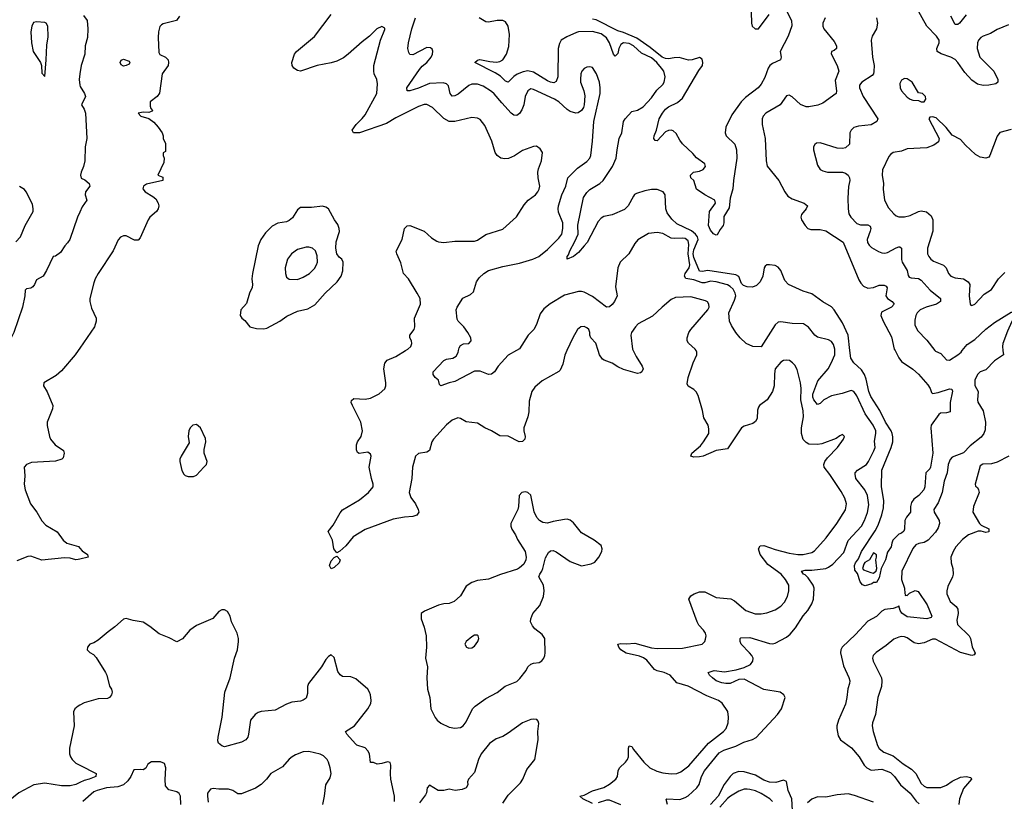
# Model space of a CAD drawing. Header units: inches. Extents: x 1682530 to 1839546, y 640742 to 791647.
# Tile 752 of 923: x 1759572 to 1766581, y 726792 to 732356. Entities that reach past the tile are written whole.
import ezdxf

# ---------------------------------------------------------------- set-up
doc = ezdxf.new("R2010")
doc.units = ezdxf.units.IN
doc.header["$MEASUREMENT"] = 0
for name, color, linetype in [('B7752', 7, 'Continuous'), ('B7753', 7, 'Continuous'), ('B7762', 7, 'Continuous'), ('B7763', 7, 'Continuous')]:
    doc.layers.add(name, color=color, linetype=linetype)

msp = doc.modelspace()

# ---------------------------------------------------------------- linework, layer by layer
at = {"layer": 'B7752', "color": 5}
for points, elevation in [([(1759987.2, 730000), (1759966.8, 729970), (1759870, 729856), (1759830, 729823.4), (1759742.4, 729770), (1759740.9, 729750), (1759766.4, 729706.4), (1759807.2, 729610), (1759805.7, 729585.7), (1759767.6, 729490), (1759766.9, 729466.9), (1759782.6, 729390), (1759790.3, 729370), (1759824.9, 729330), (1759884.4, 729290), (1759888.8, 729270), (1759882, 729238), (1759872.5, 729227.5), (1759827, 729213), (1759656.4, 729203.6), (1759619.1, 729190), (1759602.4, 729170), (1759608.1, 729108.1), (1759603.9, 729050), (1759610.2, 729010), (1759648.2, 728910), (1759693.6, 728850), (1759730, 728788.2), (1759758.6, 728758.6), (1759839.3, 728710), (1759882, 728650), (1759907.3, 728630), (1759990, 728604.9), (1760000, 728593.4)], 680), ([(1760000, 728515.9), (1759987.2, 728512.8), (1759970, 728511.8), (1759930, 728523.2), (1759890, 728526.1), (1759730, 728509.3), (1759650, 728536.8), (1759630, 728533.6), (1759550, 728504.7)], 680), ([(1760000, 727476.5), (1759987.7, 727470), (1759964.9, 727450), (1759954.9, 727430), (1759960.2, 727330), (1759926.5, 727170), (1759926.5, 727130), (1759932.3, 727110), (1759944.9, 727090), (1759970, 727064.7), (1760000, 727049.3)], 720), ([(1760000, 726926.3), (1759970, 726911.7), (1759930, 726903.3), (1759870, 726903), (1759750, 726921.1), (1759671.3, 726908.7), (1759566.5, 726853.5), (1759490.2, 726789.8)], 720)]:
    msp.add_lwpolyline(points, dxfattribs=dict(at, elevation=elevation))
at = {"layer": 'B7753', "color": 5, "elevation": 660}
msp.add_lwpolyline([(1759690, 732341.1), (1759670, 732335.8), (1759657, 732310), (1759651.3, 732268.7), (1759654.6, 732190), (1759668.4, 732128.4), (1759719.7, 732050), (1759725.8, 732030), (1759730, 731974), (1759750, 731952), (1759761, 732070), (1759764.9, 732175.1), (1759773.5, 732233.5), (1759770.8, 732310), (1759759.7, 732330), (1759750, 732336.5)], close=True, dxfattribs=at)
at = {"layer": 'B7753', "color": 5}
for points, elevation in [([(1760000, 731969.6), (1759994.4, 731930), (1760000, 731889)], 660), ([(1759544.9, 730775.1), (1759578.3, 730810), (1759610, 730890.2), (1759666.4, 730990), (1759668, 731010), (1759661.8, 731041.8), (1759618.5, 731130), (1759605.8, 731145.8), (1759570, 731167.6)], 660), ([(1760000, 730986.5), (1759982.8, 730950), (1759928.1, 730791.9), (1759912.5, 730767.5), (1759893.2, 730746.8), (1759862, 730698), (1759826.4, 730673.6), (1759810, 730669), (1759763.2, 730570), (1759739.5, 730530), (1759690, 730504.5), (1759677.6, 730470), (1759665.1, 730454.9), (1759650, 730445.6), (1759621.1, 730438.9), (1759610.4, 730429.6), (1759608.7, 730390), (1759591.9, 730310), (1759531, 730129), (1759497.7, 730062.3), (1759473.2, 730000)], 660), ([(1760000, 730018.7), (1759987.2, 730000)], 680)]:
    msp.add_lwpolyline(points, dxfattribs=dict(at, elevation=elevation))
at = {"layer": 'B7762', "color": 5}
for points, elevation in [([(1763467.1, 730000), (1763452.3, 729967.7), (1763436.9, 729903.1), (1763418.7, 729861.3), (1763408.7, 729851.3), (1763290, 729785.7), (1763239.3, 729740.7), (1763218.2, 729710), (1763198.7, 729641.3), (1763195.8, 729564.2), (1763190, 729528.7), (1763159.5, 729450), (1763159.6, 729430), (1763170.2, 729390), (1763167.9, 729370), (1763150, 729352.1), (1763126, 729350), (1763050, 729392.1), (1762990, 729394.6), (1762930, 729429), (1762882, 729450), (1762830, 729483.1), (1762750, 729492.3), (1762710, 729517), (1762690, 729520.7), (1762650, 729506), (1762610, 729471.6), (1762517.2, 729370), (1762504.4, 729350), (1762490, 729289.7), (1762470, 729276.5), (1762411.1, 729268.9), (1762389.3, 729250), (1762366.7, 729170), (1762362.7, 729090), (1762345.2, 728990), (1762355.5, 728955.5), (1762390.3, 728910), (1762408.9, 728870), (1762412.7, 728850), (1762399.5, 728830), (1762370, 728819.4), (1762310, 728815), (1762230, 728799.8), (1762030, 728727.2), (1761945.7, 728674.3), (1761892.2, 728610), (1761850, 728572.1), (1761830, 728561.2), (1761808.5, 728590), (1761797.7, 728650), (1761767.7, 728712.3), (1761802.2, 728757.8), (1761853.5, 728846.5), (1761870, 728866.7), (1761990, 728937.3), (1762055.1, 728990), (1762087.3, 729030), (1762088.4, 729050), (1762075.1, 729090), (1762059.3, 729170), (1762074, 729250), (1762070, 729262), (1762050, 729277), (1761987, 729267), (1761975.1, 729275.1), (1761970, 729294), (1761969.8, 729330), (1761977, 729350), (1762002.9, 729390), (1762012.7, 729430), (1761999.1, 729490), (1761939.7, 729610), (1761931.8, 729630), (1761934.2, 729645.8), (1761950, 729660.5), (1762030, 729653.8), (1762070, 729660.8), (1762130, 729692.7), (1762170, 729728.7), (1762178.5, 729750), (1762179.1, 729770), (1762162.8, 729870), (1762169.8, 729910.2), (1762188.3, 729931.7), (1762250, 729958), (1762317.5, 730000)], 680), ([(1763108, 730000), (1763050, 729966.6), (1762977.3, 729890), (1762950.4, 729849.6), (1762930, 729832.7), (1762910, 729829.6), (1762850, 729853.7), (1762810, 729853.6), (1762670, 729779.8), (1762629.1, 729770.9), (1762570, 729749.5), (1762559.3, 729759.3), (1762552.7, 729790), (1762530, 729809.2), (1762515.1, 729830), (1762515.1, 729850), (1762590, 729930.3), (1762610, 729939.6), (1762654.2, 729945.8), (1762679.6, 729960.4), (1762692.6, 729987.4), (1762695.3, 730000)], 660), ([(1763650, 726777.2), (1763579.5, 726810), (1763559, 726830), (1763590, 726836.9), (1763650, 726865.8), (1763730, 726891), (1763770, 726914), (1763815.1, 726950), (1763826.6, 726970), (1763832.8, 727010), (1763842.4, 727030), (1763884.2, 727070), (1763898.3, 727090), (1763905.7, 727110), (1763905.1, 727170), (1763910, 727186), (1763930, 727182), (1763941.6, 727161.6), (1764014.7, 727070), (1764058, 727030), (1764107.3, 727007.3), (1764150, 726995.7), (1764210, 726987.8), (1764250, 726990.2), (1764277.9, 727002.1), (1764334.5, 727045.5), (1764474.8, 727205.2), (1764582.7, 727290), (1764599.8, 727310), (1764615, 727350), (1764616.9, 727390), (1764612.4, 727432.4), (1764571.6, 727490), (1764546, 727510), (1764463.5, 727543.5), (1764330, 727611.7), (1764250, 727635.3), (1764202.6, 727690), (1764158.7, 727710), (1764110, 727721), (1764090, 727731.5), (1764035.8, 727795.8), (1764013.4, 727813.4), (1763984.6, 727824.6), (1763890, 727847), (1763850, 727869.8), (1763836.2, 727890), (1763829.3, 727910), (1763850, 727914.9), (1763892.3, 727912.3), (1763950, 727916.8), (1764070, 727884.5), (1764110, 727879.5), (1764290, 727881.6), (1764430, 727910.4), (1764449.6, 727930), (1764454.7, 727945.2), (1764457.7, 727970), (1764452.6, 727990), (1764440.4, 728010), (1764406.6, 728046.6), (1764393.2, 728070), (1764335.1, 728230), (1764350, 728255.5), (1764373.2, 728270), (1764410, 728284.2), (1764450, 728282.7), (1764530, 728242.8), (1764632.9, 728232.9), (1764658.9, 728218.9), (1764741.6, 728150), (1764806.9, 728126.9), (1764850, 728126.7), (1764890, 728134), (1764950, 728154.9), (1764990, 728181.3), (1765016.4, 728210), (1765037.7, 728250), (1765047.8, 728290), (1765046.2, 728330), (1765024, 728370), (1764992.2, 728410), (1764898.2, 728478.2), (1764842.4, 728550), (1764830.9, 728590), (1764842.9, 728610), (1764870, 728614), (1764950, 728585.4), (1765050, 728558.1), (1765110, 728548.9), (1765150, 728550.1), (1765210, 728563.5), (1765230, 728574), (1765313, 728667), (1765388, 728770), (1765450, 728867), (1765458.2, 728910), (1765445, 728950), (1765418.4, 728998.4), (1765339.2, 729119.2), (1765297.4, 729170), (1765295.4, 729190), (1765302.6, 729210), (1765321.8, 729238.2), (1765392.3, 729310), (1765435.3, 729370), (1765442, 729390), (1765430, 729402), (1765410, 729394), (1765384.5, 729375.5), (1765282.3, 729337.7), (1765250, 729332.4), (1765190, 729335.3), (1765170, 729345.3), (1765150, 729367.6), (1765135.8, 729410), (1765137.5, 729450), (1765152.2, 729530), (1765149, 729571), (1765133.3, 729650), (1765134.7, 729730), (1765129.8, 729770), (1765105.1, 729865.1), (1765090, 729896), (1765073.9, 729913.9), (1765051.3, 729928.7), (1765030, 729933.3), (1765010, 729929.6), (1764990, 729917.6), (1764950.2, 729869.8), (1764944.7, 729835.3), (1764942.3, 729750), (1764931.6, 729708.4), (1764892.8, 729650), (1764838.9, 729610), (1764830, 729597.6), (1764824.2, 729575.8), (1764822.2, 729517.8), (1764810, 729495.4), (1764790, 729482.4), (1764730, 729462.4), (1764709.4, 729450.6), (1764610, 729301.6), (1764530, 729288.4), (1764436.3, 729250), (1764410, 729243.5), (1764370, 729242), (1764348.2, 729248.2), (1764356.2, 729270), (1764417.7, 729322.3), (1764440.5, 729350), (1764477, 729410), (1764477.2, 729442.8), (1764471.6, 729470), (1764442.8, 729522.8), (1764432.9, 729572.9), (1764401.3, 729681.3), (1764386.3, 729706.3), (1764370, 729722.7), (1764330, 729746.6), (1764323.1, 729763.1), (1764329.9, 729810), (1764366.2, 729913.8), (1764391, 729970), (1764391.3, 729990), (1764386.2, 730000)], 680), ([(1763939.5, 730000), (1763958.9, 729958.9), (1764003.6, 729890), (1764008.8, 729870), (1764001.1, 729850), (1763990, 729841), (1763970, 729837.3), (1763870, 729864.7), (1763830, 729884.1), (1763790, 729912), (1763731.1, 729931.1), (1763719.3, 729939.3), (1763698.4, 729970), (1763688.8, 730000)], 680), ([(1764183.5, 726770), (1764174.6, 726805.4), (1764178, 726810), (1764270, 726805.2), (1764310, 726818.4), (1764330, 726830.1), (1764392.5, 726887.5), (1764407.8, 726912.2), (1764425.5, 726970), (1764445.7, 727010), (1764550, 727138.3), (1764583.4, 727156.6), (1764670, 727183.7), (1764726.1, 727213.9), (1764788.3, 727231.7), (1764814.4, 727245.6), (1764967.1, 727410), (1764994.8, 727450), (1765021.1, 727530), (1765012.2, 727550), (1764985.1, 727570), (1764870, 727589.2), (1764730, 727660.6), (1764690, 727659.5), (1764630, 727631.3), (1764598, 727630), (1764570, 727635.9), (1764530, 727649.8), (1764502.4, 727670), (1764480.9, 727690), (1764473.2, 727710), (1764516.3, 727723.7), (1764590, 727714.3), (1764672.5, 727727.5), (1764730, 727745.6), (1764772.9, 727767.1), (1764789.6, 727790), (1764792.4, 727810), (1764783.5, 727830), (1764766.6, 727850), (1764707.2, 727910), (1764700.5, 727930), (1764700.9, 727950), (1764705.3, 727954.7), (1764770, 727958), (1764910, 727916.5), (1764930, 727913.7), (1764950, 727916.8), (1765030, 727961), (1765057.2, 727982.8), (1765093.8, 728026.2), (1765148.6, 728111.5), (1765181.5, 728150), (1765210, 728198.8), (1765222.2, 728230), (1765227.1, 728310), (1765220.6, 728330), (1765183.8, 728383.8), (1765164.1, 728404.1), (1765151.8, 728410), (1765136, 728430), (1765163.6, 728436.4), (1765210, 728437.1), (1765309.4, 728450), (1765330, 728459), (1765359.3, 728480.6), (1765437.8, 728562.2), (1765470, 728648), (1765563, 728750), (1765585, 728790), (1765607.9, 728847.9), (1765616.7, 728903.4), (1765606.4, 728970), (1765588.5, 729010), (1765523.7, 729090), (1765518.8, 729121.2), (1765519.9, 729130), (1765534.8, 729150), (1765599.8, 729190), (1765614.4, 729210), (1765653, 729287), (1765660.9, 729310), (1765656.3, 729356.3), (1765667.3, 729410), (1765666.5, 729430), (1765647.9, 729470), (1765589.1, 729549.1), (1765530, 729678.7), (1765510, 729709.7), (1765490, 729716), (1765425.3, 729694.7), (1765350, 729679.5), (1765295.8, 729650), (1765270, 729624.7), (1765250, 729617.7), (1765223.9, 729650), (1765217.5, 729670), (1765218.5, 729690), (1765254.3, 729785.7), (1765325.9, 729870), (1765348.5, 729910), (1765373.4, 729970), (1765374.3, 730000)], 660), ([(1766571, 730000), (1766574.7, 729970), (1766510, 729927.5), (1766450, 729864), (1766410, 729849.8), (1766389.5, 729830), (1766370.1, 729790), (1766371.7, 729751.7), (1766395.2, 729710), (1766389.1, 729650), (1766393, 729633), (1766430.7, 729570.7), (1766447.6, 729490), (1766444.4, 729435.6), (1766435.5, 729410), (1766417, 729383), (1766337.5, 729322.5), (1766290, 729272.7), (1766210, 729242.7), (1766195.6, 729224.4), (1766181.6, 729190), (1766173.8, 729130), (1766153, 729070), (1766137.2, 728990), (1766110, 728916.9), (1766078.9, 728870), (1766082.4, 728850), (1766116.6, 728790), (1766118.9, 728770), (1766110, 728739.7), (1766091.3, 728708.7), (1766039.6, 728650), (1766010, 728635), (1765972, 728628), (1765950, 728616.9), (1765930, 728591.1), (1765850.2, 728430), (1765849.3, 728370), (1765871.3, 728310), (1765872.3, 728272.3), (1765878, 728262), (1765874, 728254), (1765880.7, 728259.3), (1765890, 728257.6), (1765906.3, 728273.7), (1765946.1, 728293.9), (1765966.4, 728286.4), (1766032, 728190), (1766065.7, 728110), (1766059.1, 728100.9), (1766029.2, 728090.8), (1765890, 728106), (1765851.1, 728131.1), (1765839.8, 728150), (1765830, 728183.7), (1765823.4, 728176.6), (1765790, 728164.7), (1765730, 728156.8), (1765710, 728145.3), (1765670, 728108.4), (1765610, 728075.1), (1765520.5, 727979.5), (1765425.6, 727890), (1765416.1, 727870), (1765415.5, 727850), (1765427.8, 727787.8), (1765436.2, 727756.2), (1765474.6, 727674.6), (1765480.8, 727650), (1765479.2, 727630), (1765466.4, 727593.6), (1765460.1, 727530), (1765450, 727482.7), (1765399.7, 727370), (1765387.8, 727330), (1765387.7, 727310), (1765398.9, 727259), (1765414.4, 727230), (1765494, 727174), (1765546.3, 727110), (1765583.9, 727050), (1765603, 727030), (1765634, 727014), (1765710, 727020.4), (1765770, 726996.6), (1765799.7, 726970), (1765842, 726910), (1765910, 726849.2), (1765953.7, 726793.7), (1765974.7, 726774.7)], 660), ([(1765802.8, 730000), (1765829.3, 729949.3), (1765850, 729923.7), (1765930, 729868.9), (1765970, 729831.7), (1766036.7, 729756.7), (1766052.7, 729730), (1766062.4, 729702.4), (1766070, 729694.8), (1766110, 729701.7), (1766190, 729727.3), (1766206, 729726), (1766212.2, 729712.2), (1766194.7, 729630), (1766195.1, 729564.9), (1766170, 729557.4), (1766126.1, 729553.9), (1766113.9, 729546.1), (1766060.4, 729470), (1766057, 729450), (1766072.4, 729270), (1766055.9, 729170), (1766050, 729158.3), (1766022, 729130), (1766013.9, 729030), (1766008.3, 729010), (1765973.4, 728970), (1765936.1, 728943.9), (1765920, 728920), (1765913.7, 728890), (1765913.2, 728850), (1765885, 728815), (1765872.2, 728790), (1765871, 728729), (1765865.8, 728714.1), (1765850, 728700.7), (1765830, 728694), (1765787.4, 728650), (1765779, 728630), (1765775.6, 728604.4), (1765750, 728566), (1765734.9, 728510), (1765704, 728450), (1765690, 728384), (1765670.4, 728349.6), (1765650, 728349), (1765638.8, 728341.2), (1765590, 728325.2), (1765572.1, 728332.1), (1765554.2, 728354.2), (1765534.6, 728414.6), (1765516.5, 728436.5), (1765514.7, 728470), (1765521.1, 728490), (1765541.7, 728518.3), (1765563.1, 728570), (1765661.6, 728718.4), (1765681.6, 728758.4), (1765707.8, 728832.2), (1765719.6, 728880.4), (1765722.2, 728930), (1765706.9, 729033.1), (1765709.9, 729150), (1765776.2, 729310), (1765786.6, 729350), (1765787, 729387), (1765783.5, 729410), (1765774.3, 729430), (1765734.5, 729490), (1765694.8, 729574.8), (1765630, 729673.1), (1765616.1, 729710), (1765597.6, 729797.6), (1765586.5, 729830), (1765564.1, 729864.1), (1765510, 729913.8), (1765487.6, 729947.6), (1765481.6, 730000)], 640), ([(1766086.5, 730000), (1766090, 729995.3), (1766130, 729978.7), (1766170, 729934.9), (1766190, 729931.7), (1766250.9, 729970), (1766272.5, 729990), (1766280.4, 730000)], 660), ([(1766612.2, 729250), (1766530, 729205.5), (1766490, 729194.4), (1766427.5, 729192.5), (1766410, 729179), (1766373.4, 729050), (1766375.3, 729035.3), (1766390, 729026), (1766398, 729010), (1766401.3, 728990), (1766360.9, 728890), (1766357, 728850), (1766403, 728770), (1766416.7, 728756.7), (1766470, 728730.5), (1766470.4, 728710), (1766450, 728706), (1766416.1, 728716.1), (1766395.1, 728715.1), (1766326.4, 728690), (1766283.9, 728656.1), (1766236.7, 728603.3), (1766215.6, 728570), (1766200.3, 728530), (1766202, 728490), (1766214.6, 728450), (1766217.4, 728410), (1766211.7, 728390), (1766177.6, 728322.4), (1766171.3, 728290), (1766172.4, 728270), (1766195.3, 728215.3), (1766238.4, 728178.4), (1766250, 728160.5), (1766252.3, 728130), (1766241.7, 728081.7), (1766248.6, 728050), (1766330.7, 727970), (1766340.1, 727950), (1766351.9, 727891.9), (1766373.1, 727846.9), (1766365.3, 727834.7), (1766350, 727829.8), (1766270, 727850.4), (1766090, 727945.2), (1766070, 727946.6), (1766010, 727919.4), (1765970, 727912.5), (1765940, 727920), (1765890, 727954.8), (1765870, 727962.8), (1765850, 727964.5), (1765830, 727960.9), (1765794.8, 727945.2), (1765739.5, 727900.5), (1765667.6, 727852.4), (1765646.7, 727830), (1765641.3, 727810), (1765647, 727790), (1765705.8, 727670), (1765709.1, 727650), (1765705.3, 727610), (1765680.4, 727530), (1765662.8, 727410), (1765641.6, 727350), (1765639.7, 727330), (1765646.8, 727290), (1765676.9, 727190), (1765690, 727168.1), (1765722.4, 727142.4), (1765790, 727115.5), (1765859.6, 727059.6), (1765920.9, 727020.9), (1765950.2, 726990), (1765990, 726920.2), (1766010, 726901.1), (1766030, 726890.2), (1766130, 726891.7), (1766170, 726907.6), (1766210, 726935.4), (1766270, 726964.4), (1766308.9, 726968.9), (1766342, 726962), (1766348, 726950), (1766290, 726883.9), (1766261.1, 726810), (1766257.7, 726770)], 680), ([(1760000, 728593.4), (1760015.6, 728575.6), (1760054, 728550), (1760058, 728530), (1760000, 728515.9)], 680), ([(1762239.7, 726790), (1762240.5, 726830), (1762214.5, 726950), (1762211.1, 726988.9), (1762214, 727050), (1762210, 727068.7), (1762190, 727074), (1762150, 727060.7), (1762116.5, 727056.5), (1762090, 727068.7), (1762070, 727068.7), (1762060.7, 727130), (1762050, 727152.3), (1762031.9, 727171.9), (1761972.7, 727192.7), (1761961.2, 727201.2), (1761900.5, 727270), (1761892, 727290), (1761954, 727330), (1762050.9, 727450), (1762070.6, 727489.4), (1762074.4, 727510), (1762070, 727549), (1762062.4, 727570), (1762049.8, 727590), (1761963.6, 727663.6), (1761930, 727677.3), (1761870, 727681.1), (1761852.5, 727692.5), (1761836.5, 727716.5), (1761810, 727815.3), (1761790, 727835.3), (1761770, 727824), (1761750, 727801.2), (1761720.4, 727750), (1761626.7, 727630), (1761620.3, 727610), (1761620.3, 727559.7), (1761610, 727526.6), (1761590, 727511.8), (1761570, 727504.2), (1761510, 727496.9), (1761470, 727484.2), (1761390, 727442), (1761290, 727431.3), (1761270, 727425.1), (1761248, 727410), (1761214.9, 727370), (1761200.3, 727270), (1761194.9, 727250), (1761180.4, 727230), (1761150, 727212.3), (1761030, 727179.3), (1761010, 727186), (1760985.6, 727205.6), (1760981.8, 727221.8), (1760983.7, 727250), (1761012.9, 727390), (1761030.9, 727570), (1761070.7, 727670), (1761101.7, 727810), (1761122.3, 727870), (1761128.8, 727930), (1761128.7, 727950), (1761119.2, 727990), (1761080.5, 728070), (1761069.4, 728110), (1761050, 728144), (1761030, 728155.1), (1761010, 728154), (1760990, 728143.7), (1760945.5, 728094.5), (1760830, 728042.9), (1760783.8, 728010), (1760730, 727949.6), (1760690, 727927.3), (1760636.3, 727956.3), (1760563.8, 727983.8), (1760497, 728037), (1760450, 728066.2), (1760378.9, 728078.9), (1760330, 728093.3), (1760310, 728089.7), (1760250, 728033.3), (1760201.2, 727998.8), (1760130, 727938.4), (1760099.6, 727920.4), (1760070, 727909.6), (1760053.7, 727890), (1760052, 727870), (1760070, 727852), (1760096.5, 727836.5), (1760115.9, 727815.9), (1760181.5, 727710), (1760190.9, 727690), (1760211.9, 727611.9), (1760225.5, 727590), (1760230.7, 727570), (1760226, 727550), (1760211.3, 727530), (1760196.3, 727523.7), (1760130, 727521.3), (1760030, 727492.3), (1760000, 727476.5)], 720), ([(1763010, 726778.3), (1763050, 726835.2), (1763136.8, 726923.2), (1763153.3, 726950), (1763182.1, 727017.9), (1763237.8, 727090), (1763262.7, 727230), (1763259.1, 727290), (1763266.8, 727346.8), (1763263.2, 727363.2), (1763254, 727374), (1763230, 727378), (1763210, 727375.4), (1763150, 727350.8), (1763050, 727276.4), (1763010, 727254), (1762962.4, 727237.6), (1762916.7, 727203.3), (1762855.5, 727130), (1762837.3, 727090), (1762810, 726998), (1762766.8, 726950), (1762758.8, 726930), (1762761, 726910), (1762750, 726889), (1762722.5, 726877.5), (1762670.5, 726869.5), (1762630, 726879), (1762590, 726869), (1762550, 726869), (1762490, 726908), (1762471.1, 726888.9), (1762467.3, 726852.7), (1762461.4, 726838.6), (1762417.7, 726782.3)], 720), ([(1761729.7, 726770), (1761742, 726830), (1761749.8, 726910), (1761780.6, 726959.4), (1761787.7, 726990), (1761782.2, 727030), (1761768.8, 727070), (1761759.3, 727090), (1761735, 727115), (1761710, 727127.7), (1761630, 727147.4), (1761590, 727143.5), (1761536.1, 727123.9), (1761510.4, 727110), (1761490, 727091.5), (1761442.4, 727037.6), (1761360.4, 726990), (1761328.5, 726950), (1761290, 726913), (1761250, 726886.6), (1761150, 726845.3), (1761125.2, 726845.2), (1761088.3, 726868.3), (1761057.7, 726877.7), (1760990, 726878.4), (1760950, 726883.7), (1760930, 726878), (1760909.1, 726850), (1760907.7, 726827.7), (1760914, 726786)], 740), ([(1760718.5, 726770), (1760715.6, 726830), (1760707.4, 726847.4), (1760690, 726858.9), (1760633.1, 726873.1), (1760610, 726902), (1760606.8, 726946.8), (1760612.3, 727030), (1760602, 727062), (1760573.2, 727073.2), (1760510, 727072.3), (1760483.8, 727056.2), (1760470, 727028), (1760450, 727015.3), (1760430, 727019), (1760383.6, 727016.4), (1760363.7, 726970), (1760342.3, 726937.7), (1760309.6, 726910.4), (1760270, 726894.9), (1760190, 726887.6), (1760124, 726870), (1760100.5, 726859.5), (1760020.5, 726790)], 740), ([(1760000, 727049.3), (1760115.3, 726990), (1760113.4, 726970), (1760067, 726950), (1760030, 726941), (1760000, 726926.3)], 720), ([(1765072.2, 726727.8), (1765067.1, 726810), (1765041.7, 726870), (1765030, 726933.6), (1765010, 726942.4), (1764954.8, 726925.2), (1764910, 726927.4), (1764870, 726943.4), (1764810, 726978.4), (1764730, 727002.8), (1764690, 727005.2), (1764650.2, 726990), (1764630, 726969.9), (1764587.1, 726912.9), (1764544, 726830), (1764490, 726768.4)], 660), ([(1764931, 726791), (1764910.4, 726810.4), (1764850, 726848.4), (1764810, 726866.3), (1764770, 726877.4), (1764750, 726878.2), (1764730, 726877.6), (1764690, 726864.1), (1764631.4, 726830), (1764610, 726811.3), (1764555.1, 726750)], 680), ([(1763850, 726766.2), (1763770, 726801.4), (1763750, 726801.5), (1763690, 726781)], 680), ([(1765650, 726785.2), (1765513.9, 726833.9), (1765470, 726844.7), (1765390, 726839.1), (1765310, 726821.2), (1765250, 726824), (1765210, 726807.5), (1765178.8, 726781.2)], 660)]:
    msp.add_lwpolyline(points, dxfattribs=dict(at, elevation=elevation))
for points, elevation in [([(1760830, 729475.3), (1760804.7, 729470), (1760786, 729450), (1760776, 729430), (1760770.8, 729390), (1760776.9, 729343.1), (1760720.7, 729250), (1760712.7, 729227.3), (1760712.4, 729210), (1760726.7, 729146.7), (1760740.9, 729120.9), (1760750.5, 729110.5), (1760770, 729104.9), (1760810, 729104.9), (1760830, 729114), (1760882.9, 729170), (1760900.7, 729190), (1760905.1, 729210), (1760884, 729270), (1760884.7, 729295.3), (1760897.2, 729350), (1760893.6, 729373.6), (1760858, 729450)], 720), ([(1763170, 728995.1), (1763146, 728990), (1763127.7, 728970), (1763122.4, 728890), (1763117.1, 728870), (1763067.3, 728770), (1763067.3, 728750), (1763074.8, 728730), (1763100.7, 728690), (1763115.2, 728655.2), (1763170.4, 728570.4), (1763177.1, 728530), (1763174.4, 728510), (1763159.4, 728480.6), (1763130, 728453), (1763114.5, 728445.5), (1762993.1, 728406.9), (1762910, 728372.7), (1762830, 728363.9), (1762790.4, 728350), (1762750, 728322.6), (1762710, 728255.1), (1762664.6, 728215.4), (1762630, 728200.3), (1762590, 728196.8), (1762552.7, 728187.3), (1762453.4, 728146.6), (1762430.5, 728129.5), (1762430.3, 728090), (1762451.1, 728031.1), (1762465.2, 727970), (1762468.6, 727890), (1762459.7, 727810), (1762474.4, 727750), (1762470.3, 727670), (1762474, 727590), (1762490.3, 727530), (1762497.4, 727450), (1762530, 727388.2), (1762543.7, 727370), (1762570, 727348.9), (1762630, 727319.5), (1762670, 727312.7), (1762710, 727318.8), (1762729.4, 727330.6), (1762750, 727358), (1762796, 727450), (1762813.2, 727470), (1762890, 727523.1), (1762970, 727566.3), (1763027.8, 727612.2), (1763110, 727645), (1763132.9, 727667.1), (1763175.9, 727724.1), (1763190, 727750.2), (1763210, 727769.2), (1763230, 727776.1), (1763270, 727779.7), (1763288.4, 727791.6), (1763301.8, 727810), (1763309.8, 727830), (1763311.4, 727850), (1763308.7, 727950), (1763290, 727979.8), (1763239.7, 728019.7), (1763221.4, 728041.4), (1763208, 728070), (1763209.7, 728090), (1763225.3, 728130), (1763273.6, 728186.4), (1763299.4, 728250), (1763304.8, 728290), (1763299.8, 728330), (1763267.8, 728390), (1763273.3, 728410), (1763287.8, 728430), (1763295.4, 728450), (1763314.1, 728525.9), (1763337, 728563), (1763350, 728574.8), (1763370, 728577.3), (1763390, 728568), (1763490, 728499.5), (1763570, 728468.7), (1763638.5, 728481.5), (1763666.5, 728493.5), (1763694, 728530), (1763716.2, 728570), (1763718.4, 728590), (1763710, 728612.7), (1763661.2, 728650), (1763570, 728703.7), (1763513.9, 728773.9), (1763490, 728794.5), (1763470, 728799.6), (1763450, 728797.6), (1763370, 728784.5), (1763330, 728771.8), (1763295.9, 728775.9), (1763271.2, 728791.2), (1763252.5, 728812.5), (1763233.7, 728853.7), (1763211.2, 728971.2), (1763190, 728989.2)], 720), ([(1761790, 728446.6), (1761777.6, 728470), (1761790, 728504), (1761810, 728528.7), (1761830, 728536), (1761852.9, 728510), (1761845.3, 728490), (1761810, 728457)], 680), ([(1765650, 728560.9), (1765620.5, 728510), (1765589, 728491), (1765580.4, 728479.6), (1765572.2, 728450), (1765579.3, 728439.3), (1765630, 728420.3), (1765650, 728417.3), (1765667.5, 728432.5), (1765673.2, 728450), (1765666.6, 728510), (1765671.8, 728530), (1765670, 728546)], 640), ([(1762830, 727975.3), (1762810, 727975.3), (1762790, 727964), (1762751, 727930), (1762741, 727910), (1762751.3, 727890), (1762770, 727882), (1762790, 727884), (1762810, 727896), (1762833.2, 727930), (1762839, 727950), (1762835.3, 727970)], 740)]:
    msp.add_lwpolyline(points, close=True, dxfattribs=dict(at, elevation=elevation))
at = {"layer": 'B7763', "color": 5}
for points, elevation in [([(1762317.5, 730000), (1762333.6, 730010), (1762355.4, 730030), (1762364, 730050), (1762360.5, 730070), (1762349.7, 730090), (1762349.7, 730110), (1762380.3, 730150), (1762384.1, 730170), (1762381.8, 730230), (1762425.3, 730330), (1762422.2, 730370), (1762402.2, 730410), (1762339.3, 730510), (1762304.1, 730550), (1762285.4, 730625.4), (1762255.8, 730690), (1762251.8, 730708.2), (1762294, 730790), (1762311.5, 730868.5), (1762330, 730887.7), (1762350, 730890.4), (1762450, 730850.3), (1762503.9, 730803.9), (1762539.9, 730779.9), (1762553.8, 730773.8), (1762590, 730768.8), (1762670, 730779.5), (1762810, 730780.3), (1762830, 730787), (1762890, 730825.8), (1763010, 730864.4), (1763107.7, 730952.3), (1763162.2, 731037.8), (1763191.1, 731070), (1763243, 731110), (1763259.7, 731130), (1763269.7, 731150), (1763273.3, 731170), (1763261.4, 731230), (1763259.8, 731270), (1763264.9, 731295.1), (1763287.3, 731350), (1763293.6, 731410), (1763276.6, 731436.6), (1763250, 731455.1), (1763230, 731452), (1763150, 731423.5), (1763093.7, 731386.3), (1763052, 731368), (1763024.6, 731364.6), (1762997.2, 731370), (1762970, 731389.6), (1762955.8, 731410), (1762932.4, 731490), (1762882.5, 731602.5), (1762850, 731645.1), (1762830, 731655.8), (1762790, 731660.4), (1762670, 731630.7), (1762630, 731630.8), (1762590, 731652.9), (1762510, 731729.7), (1762470, 731752.8), (1762450, 731751.6), (1762410, 731736.8), (1762250, 731657.8), (1762183.1, 731616.9), (1761990, 731549.8), (1761948, 731550), (1761937.2, 731570), (1761967.3, 731610), (1762010, 731651.5), (1762030, 731678.3), (1762112.8, 731830), (1762118.3, 731898.3), (1762113.3, 731930), (1762095.6, 731970), (1762091.6, 731990), (1762093.3, 732030), (1762139.6, 732210), (1762170, 732284.7), (1762170, 732295.3), (1762150, 732306), (1762114, 732290), (1762061.8, 732238.2), (1762010, 732198), (1761910.8, 732109.2), (1761875.5, 732084.5), (1761830, 732061.4), (1761790, 732048.7), (1761690, 732028.7), (1761570, 731989.7), (1761550, 731995.1), (1761523.7, 732010), (1761511.6, 732030), (1761509.7, 732050), (1761528.6, 732110), (1761543.1, 732130), (1761670, 732235.6), (1761788.5, 732391.5)], 680), ([(1765033.6, 732413.6), (1765066.6, 732350), (1765068.6, 732311.4), (1765041.4, 732238.6), (1764984, 732130), (1764992.7, 732090), (1764986.7, 732070), (1764930, 732043.4), (1764911.1, 732028.9), (1764899.8, 732010), (1764876.2, 731943.8), (1764850, 731897.7), (1764827.4, 731870), (1764737.9, 731802.1), (1764708.4, 731771.6), (1764641, 731679), (1764597.6, 731590), (1764593.6, 731550), (1764601.7, 731530), (1764662.4, 731470), (1764673.7, 731430), (1764676.9, 731370), (1764652, 731210), (1764647.3, 731152.7), (1764630, 731086), (1764622.8, 731017.2), (1764584.5, 730955.5), (1764584.9, 730910), (1764579.1, 730890), (1764556.9, 730863.1), (1764536.4, 730823.6), (1764530, 730820.9), (1764510, 730831.6), (1764490, 730858.4), (1764474.3, 730890), (1764482, 730990), (1764523.6, 731050), (1764519.3, 731070), (1764448.3, 731108.3), (1764389.8, 731149.8), (1764371.5, 731211.5), (1764349.5, 731229.5), (1764346.6, 731246.6), (1764346.6, 731250), (1764369, 731270), (1764410, 731276.5), (1764437, 731290), (1764453, 731310), (1764449.6, 731330), (1764390, 731372.4), (1764363.8, 731403.8), (1764290, 731473.1), (1764270, 731497.4), (1764245.3, 731545.3), (1764223.6, 731563.6), (1764210, 731568.7), (1764190, 731567.7), (1764170, 731558), (1764110, 731493.3), (1764096.2, 731496.2), (1764086.9, 731510), (1764088, 731530), (1764104.9, 731570), (1764124.7, 731650), (1764148.6, 731690), (1764170, 731718.2), (1764190, 731735), (1764254.8, 731765.2), (1764290, 731796.9), (1764405.2, 731994.8), (1764431.3, 732030), (1764435.6, 732050), (1764430, 732075.3), (1764410, 732086), (1764358, 732070), (1764332.7, 732067.3), (1764265.4, 732085.4), (1764230, 732084.3), (1764190, 732076.5), (1764170, 732078.5), (1764144.1, 732090), (1764058.6, 732158.6), (1763964, 732224), (1763870, 732264.2), (1763830, 732275.9), (1763674.6, 732354.6), (1763650, 732359.9)], 620), ([(1764778.2, 732410), (1764780.3, 732330), (1764785.3, 732310), (1764807.7, 732290), (1764830, 732290.6), (1764907.6, 732392.4)], 620), ([(1766610, 732318.4), (1766530, 732286), (1766481.7, 732258.3), (1766430, 732238.9), (1766413.7, 732230), (1766397.3, 732210), (1766389.3, 732190), (1766387.8, 732150), (1766405.8, 732090), (1766505.8, 731990), (1766534.6, 731930), (1766534, 731910), (1766519.9, 731900.1), (1766470, 731889.7), (1766430, 731886.9), (1766390, 731895.6), (1766350, 731924), (1766298.7, 731978.7), (1766250, 732049.8), (1766230, 732071.6), (1766200.5, 732090), (1766132, 732112), (1766103.1, 732130), (1766099.3, 732150), (1766116.2, 732190), (1766115.9, 732210), (1766097.9, 732237.9), (1766029.1, 732310), (1765950, 732449.6)], 660), ([(1766310.3, 732390), (1766262.3, 732330), (1766250, 732322), (1766230, 732322.5), (1766200.5, 732380.5)], 640), ([(1760025.5, 732385.5), (1760051, 732350), (1760056, 732290), (1760054.8, 732230), (1760038.4, 732170), (1760035.3, 732110), (1760008.5, 732030), (1760000, 731969.6)], 660), ([(1760710, 732381.2), (1760687.7, 732350), (1760593.9, 732326.1), (1760581.4, 732318.6), (1760570, 732307.8), (1760559.5, 732270), (1760556.4, 732230), (1760562.8, 732122.8), (1760570, 732107.7), (1760610.6, 732090), (1760627.3, 732070), (1760630.3, 732050), (1760627.7, 732030), (1760584.9, 731970), (1760566.2, 731833.8), (1760551.1, 731808.9), (1760500.4, 731770), (1760499.8, 731739.8), (1760504, 731724), (1760518, 731710), (1760514.8, 731705.2), (1760490, 731695.3), (1760450, 731697.2), (1760414, 731690), (1760434, 731670), (1760490, 731652), (1760526.4, 731626.4), (1760558, 731590), (1760584.7, 731550), (1760592, 731530), (1760592, 731510), (1760610, 731474), (1760610, 731418), (1760592.7, 731407.3), (1760592, 731390), (1760601, 731370), (1760598, 731338), (1760554, 731250), (1760590, 731234), (1760590.7, 731210), (1760474.9, 731185.1), (1760452.7, 731170), (1760448.9, 731151.1), (1760464.9, 731130), (1760518.3, 731098.3), (1760539.5, 731079.5), (1760556.5, 731050), (1760561.2, 731030), (1760558.2, 731010), (1760544.3, 730990), (1760499, 730950), (1760485.8, 730930), (1760430, 730802), (1760414.2, 730785.8), (1760390, 730787.4), (1760330, 730817.7), (1760310, 730818.3), (1760290, 730808.2), (1760272.5, 730787.5), (1760236.5, 730710), (1760130.1, 730549.9), (1760107.9, 730510), (1760098.3, 730481.7), (1760071.9, 730370), (1760071.9, 730350), (1760082.1, 730302.1), (1760116.5, 730230), (1760116.9, 730210), (1760103.2, 730170), (1760000, 730018.7)], 680), ([(1762695.3, 730000), (1762699.6, 730020.4), (1762710, 730037.3), (1762730, 730047.7), (1762770, 730051), (1762785.2, 730070), (1762782.7, 730090), (1762762.7, 730130), (1762733.2, 730170), (1762692.7, 730210), (1762684.7, 730224.7), (1762678.7, 730290), (1762685.1, 730310), (1762726.6, 730373.4), (1762780.4, 730399.6), (1762800.9, 730419.1), (1762822.3, 730490), (1762841.9, 730518.1), (1762874.8, 730550), (1762910, 730569.4), (1763010, 730598.8), (1763130, 730621.6), (1763223.7, 730650), (1763267, 730670), (1763330, 730720.9), (1763410, 730801.7), (1763429.7, 730830), (1763438, 730870), (1763438.6, 730910), (1763406.5, 730986.5), (1763403.7, 731010), (1763407.1, 731030), (1763429.8, 731110), (1763458.2, 731170), (1763474, 731230), (1763541.5, 731298.5), (1763610, 731346), (1763629.7, 731370), (1763637.8, 731390), (1763650, 731492), (1763658.5, 731630), (1763702.9, 731830), (1763704.5, 731870), (1763698.4, 731910), (1763678, 731970), (1763650, 732015.1), (1763630, 732019.5), (1763610, 732017), (1763590, 732009.2), (1763574, 731990), (1763566, 731970), (1763563.1, 731930), (1763564.9, 731910), (1763588.2, 731850), (1763593.8, 731813.8), (1763590.4, 731750), (1763584, 731730), (1763570, 731708.7), (1763547.3, 731692.7), (1763530.5, 731689.5), (1763490, 731702.4), (1763470, 731715.4), (1763409.8, 731770), (1763379.2, 731790), (1763230, 731859.8), (1763210, 731862.3), (1763189.1, 731850), (1763170.2, 731810), (1763159.2, 731750), (1763146.4, 731713.6), (1763130, 731687.1), (1763110, 731674.2), (1763090, 731676.4), (1763070, 731690.8), (1763002.7, 731762.7), (1762950, 731828.9), (1762930, 731845), (1762870, 731881.5), (1762830, 731896.4), (1762790, 731897.3), (1762770, 731887.6), (1762693.8, 731826.2), (1762670, 731814.2), (1762651.1, 731811.1), (1762636.8, 731830), (1762623.7, 731883.7), (1762610, 731898), (1762585, 731905), (1762490, 731901.2), (1762410, 731867.9), (1762350, 731849.8), (1762329.8, 731849.8), (1762328.6, 731870), (1762417.9, 732002.1), (1762436.2, 732023.8), (1762470, 732050.4), (1762501.3, 732090), (1762509.6, 732110), (1762511.6, 732131.6), (1762506.8, 732146.8), (1762496.2, 732156.2), (1762470, 732158.4), (1762370, 732105.4), (1762350, 732107.8), (1762340.9, 732120.9), (1762334.8, 732150), (1762339.8, 732190), (1762363.6, 732290), (1762389, 732370)], 660), ([(1765481.6, 730000), (1765469, 730110), (1765430, 730197.6), (1765370, 730291.1), (1765350, 730311.7), (1765288.1, 730348.1), (1765210, 730405.1), (1765150, 730422.3), (1765043.5, 730470), (1765019, 730499), (1764988.7, 730570), (1764970, 730593.5), (1764950, 730606), (1764908.6, 730611.4), (1764890, 730609.7), (1764879.1, 730600.9), (1764871.2, 730588.8), (1764860.8, 730530), (1764842.2, 730490), (1764817.3, 730462.7), (1764787.2, 730452.8), (1764750, 730453.5), (1764723.7, 730463.7), (1764710, 730478.4), (1764690, 730528.2), (1764670, 730538.5), (1764470, 730571.1), (1764430, 730563), (1764410, 730566.8), (1764370, 730661.9), (1764365.7, 730690), (1764370, 730716.4), (1764400.8, 730790), (1764397.5, 730810), (1764382.9, 730830), (1764353.6, 730853.6), (1764250, 730903.6), (1764215.1, 730935.1), (1764181.8, 730981.8), (1764171.1, 731010), (1764165.6, 731110), (1764151.5, 731131.5), (1764110, 731147.2), (1764070, 731146), (1764022.1, 731137.9), (1763962.4, 731117.6), (1763949.3, 731110.7), (1763940.9, 731099.1), (1763904, 731030), (1763876.1, 731003.9), (1763790, 730966.9), (1763730, 730955.8), (1763710, 730943.5), (1763690, 730918), (1763610.1, 730770), (1763590, 730744.8), (1763550, 730699.7), (1763513.4, 730670), (1763469.2, 730650), (1763468.6, 730670), (1763478.7, 730681.3), (1763488.2, 730710), (1763524, 730776), (1763546.6, 730830), (1763545.9, 730894.1), (1763586.2, 731090), (1763610, 731126.6), (1763630, 731146.1), (1763701.1, 731190), (1763724, 731210), (1763792.4, 731310), (1763817.9, 731370), (1763824.1, 731430), (1763839.8, 731510), (1763858.5, 731550), (1763869.8, 731630), (1763882.6, 731650), (1763930, 731701.6), (1763970, 731711.7), (1764010, 731735.6), (1764070, 731799.6), (1764107, 731853), (1764150, 731894.9), (1764158.2, 731910), (1764166.6, 731950), (1764156.1, 731990), (1764141.3, 732010), (1764107.2, 732050), (1764070, 732084.2), (1763998.2, 732118.2), (1763941.2, 732170), (1763910, 732185.4), (1763870, 732191.6), (1763850, 732179.8), (1763837.1, 732150), (1763830, 732114.5), (1763810, 732094.8), (1763799.4, 732110), (1763770, 732191.7), (1763750, 732227.5), (1763710, 732253.8), (1763650, 732271.6), (1763550, 732269.2), (1763534.8, 732265.2), (1763466.1, 732233.9), (1763426.4, 732210), (1763413.1, 732186.9), (1763405.4, 732150), (1763402.1, 731950), (1763390, 731916), (1763373.1, 731906.9), (1763350, 731910.6), (1763330, 731920.2), (1763230, 731981.5), (1763190, 731991.2), (1763155.3, 731984.7), (1763113.3, 731966.7), (1763089.7, 731950.3), (1763050, 731910.9), (1763030, 731918.2), (1762993.6, 731953.6), (1762956.9, 731976.9), (1762812.7, 732050), (1762831.5, 732068.5), (1762848.2, 732071.8), (1762917.7, 732057.7), (1762966.7, 732053.3), (1762990, 732057.8), (1763010.7, 732070), (1763037.4, 732110), (1763054.3, 732165.7), (1763058.9, 732250), (1763047.7, 732310), (1763030, 732339.3), (1763010, 732350.7), (1762970, 732349), (1762910, 732336.8), (1762890, 732341.1), (1762842.3, 732370)], 640), ([(1765306, 732370), (1765289.3, 732330.7), (1765289.1, 732310), (1765295.3, 732290), (1765370, 732201.5), (1765386.4, 732170), (1765387.2, 732150), (1765370, 732136), (1765350.3, 732129.7), (1765348.3, 732111.7), (1765392, 732030), (1765402.8, 731990), (1765377.3, 731922.7), (1765386.3, 731850), (1765383.8, 731830), (1765290, 731760.5), (1765253.5, 731746.5), (1765190, 731734.7), (1765170, 731734.7), (1765130.9, 731750.9), (1765070, 731807), (1765050, 731819.3), (1765030, 731814), (1764985.5, 731750), (1764882, 731690), (1764864.4, 731670), (1764857.1, 731650), (1764856.4, 731610), (1764877.4, 731510), (1764884.6, 731350), (1764893.5, 731313.5), (1764974.9, 731210), (1765017.8, 731130), (1765040.3, 731100.3), (1765070, 731080.2), (1765154.8, 731050), (1765179.1, 731030), (1765170.4, 731010), (1765136.5, 730970), (1765131.6, 730950), (1765137.8, 730930), (1765162.8, 730890), (1765183.1, 730870), (1765202.4, 730862.4), (1765270, 730863.3), (1765310, 730851.9), (1765432.9, 730772.9), (1765544.1, 730504.1), (1765559.4, 730479.4), (1765579, 730459), (1765610, 730444.7), (1765650, 730450.2), (1765690, 730465), (1765726.3, 730466.3), (1765739.8, 730459.8), (1765746.6, 730446.6), (1765737.7, 730390), (1765750.1, 730370.1), (1765782, 730350), (1765797, 730330), (1765777, 730310), (1765706.3, 730273.7), (1765702, 730250), (1765717.2, 730210), (1765778.1, 730098.1), (1765797.6, 730010), (1765802.8, 730000)], 640), ([(1765670.3, 732370), (1765677.4, 732330), (1765670.3, 732290), (1765640.6, 732239.4), (1765632, 732210), (1765642.2, 732090), (1765655, 732030), (1765653, 731987), (1765649, 731971), (1765640.5, 731959.5), (1765566.8, 731910), (1765550.5, 731889.5), (1765550.6, 731869.4), (1765576.5, 731810), (1765680.3, 731650), (1765674.4, 731630), (1765633.1, 731606.9), (1765542.2, 731597.8), (1765510, 731588.2), (1765490.3, 731570), (1765482, 731550), (1765479.5, 731470), (1765450, 731444), (1765430, 731438.5), (1765390, 731440.4), (1765270, 731479.6), (1765244.2, 731475.8), (1765232.4, 731467.6), (1765222, 731450), (1765221.6, 731430), (1765250, 731321), (1765270, 731290.4), (1765290, 731278.7), (1765322, 731270), (1765430, 731269.2), (1765450, 731263.2), (1765470, 731248), (1765479, 731230), (1765480.3, 731210), (1765471.3, 731168.7), (1765466.4, 731086.4), (1765468.9, 731010), (1765474.9, 730974.9), (1765487, 730950), (1765530, 730905.2), (1765556, 730896), (1765610, 730896.5), (1765625.5, 730885.5), (1765630.1, 730870), (1765626.8, 730850), (1765605, 730790), (1765606.7, 730770), (1765619.5, 730750), (1765635.2, 730735.2), (1765684.8, 730704.8), (1765710, 730695.2), (1765730, 730693.8), (1765750, 730698.5), (1765810, 730732.8), (1765830, 730739.6), (1765837.8, 730737.8), (1765849, 730729), (1765850, 730722), (1765848.5, 730648.5), (1765854.6, 730630), (1765889.4, 730570), (1765895.6, 730535.6), (1765903.2, 730523.2), (1765917.1, 730517.1), (1765970, 730512.7), (1765990, 730502.4), (1766052.3, 730430), (1766126.3, 730370), (1766126, 730350), (1766097.6, 730330), (1766025.5, 730310), (1765981.1, 730290), (1765961.5, 730270), (1765950.3, 730250), (1765943.4, 730216.6), (1765944.8, 730184.8), (1765963.7, 730143.7), (1766030, 730074.4), (1766086.5, 730000)], 660), ([(1760000, 731889), (1760001.1, 731881.1), (1760033.4, 731830), (1760040.7, 731810), (1760010.7, 731750), (1760030, 731718.8), (1760040.3, 731690), (1760050.4, 731510), (1760037.1, 731450), (1760034.8, 731350), (1760026.8, 731310), (1760008.5, 731271.5), (1760004, 731250), (1760008.6, 731228.6), (1760035.6, 731215.6), (1760066.8, 731190), (1760071, 731170), (1760040.7, 731130), (1760037.3, 731110), (1760050.5, 731070), (1760017.1, 731022.9), (1760000, 730986.5)], 660), ([(1766630, 731574.5), (1766550, 731551.6), (1766530, 731526), (1766478.4, 731390), (1766470, 731378), (1766450, 731369.6), (1766410, 731378), (1766375.6, 731395.6), (1766303.3, 731463.3), (1766270, 731503.6), (1766210, 731534.5), (1766167.1, 731587.1), (1766096, 731656), (1766070, 731664), (1766050, 731662), (1766044, 731650), (1766117.3, 731510), (1766112.7, 731487.3), (1766077.9, 731462.1), (1766030, 731444.1), (1765890, 731435.8), (1765850, 731420.5), (1765790, 731409.4), (1765770, 731397.2), (1765757.5, 731382.5), (1765713.3, 731286.7), (1765710.3, 731250), (1765720.2, 731190), (1765719.5, 731150), (1765728.4, 731070), (1765757, 731017), (1765793.7, 730973.7), (1765810, 730960.4), (1765830, 730952.2), (1765870, 730951.6), (1765910, 730962.7), (1765970, 730990.2), (1765990, 730994.7), (1766026.9, 730986.9), (1766060.6, 730960.6), (1766072.6, 730930), (1766072.3, 730850), (1766034.9, 730730), (1766034, 730690), (1766042.3, 730670), (1766057.4, 730650), (1766076.7, 730636.7), (1766148.5, 730608.5), (1766166, 730590), (1766183.2, 730550), (1766200.4, 730530), (1766230, 730519.3), (1766290, 730510.2), (1766322.4, 730490), (1766334.4, 730470), (1766330.6, 730390), (1766337.3, 730330), (1766343.4, 730323.4), (1766350, 730320.5), (1766370, 730330.5), (1766437.5, 730402.5), (1766490, 730435.8), (1766539.7, 730510), (1766584.4, 730555.6)], 680), ([(1765374.3, 730000), (1765374.5, 730010), (1765363.6, 730043.6), (1765350, 730065.4), (1765330, 730076.4), (1765250, 730095.4), (1765230.8, 730110.8), (1765187.9, 730167.9), (1765151.6, 730191.6), (1765070, 730192.3), (1764990, 730205.1), (1764970, 730202), (1764950, 730183.5), (1764850, 730026.6), (1764790, 730029.3), (1764744, 730050), (1764701.2, 730090), (1764670, 730129), (1764638, 730178), (1764623.7, 730210), (1764618.5, 730270), (1764661.1, 730358.9), (1764669.9, 730390), (1764665, 730410), (1764650, 730436.5), (1764630, 730457.4), (1764610, 730467.5), (1764530, 730490.8), (1764490, 730493.4), (1764450, 730483.6), (1764430, 730483.4), (1764370, 730503.7), (1764314.2, 730514.2), (1764303.8, 730530), (1764307.9, 730550), (1764336.7, 730590), (1764342.4, 730610), (1764330.2, 730689.8), (1764335.1, 730755.1), (1764330, 730781.6), (1764310, 730797), (1764290, 730800.1), (1764230, 730797), (1764210, 730801.7), (1764150, 730833.5), (1764110, 730841.8), (1764047, 730833), (1763971.1, 730788.9), (1763950, 730762.9), (1763907.2, 730690), (1763846.4, 730630), (1763830.3, 730590), (1763813.8, 730453.8), (1763823.9, 730390), (1763806, 730350), (1763790, 730328.4), (1763770, 730312.3), (1763750, 730309.7), (1763650, 730386.2), (1763590, 730416.8), (1763570, 730421.8), (1763550, 730420.3), (1763450, 730395.9), (1763346.7, 730333.3), (1763303, 730297), (1763277.5, 730262.5), (1763250, 730186.6), (1763231.8, 730150), (1763190.3, 730109.7), (1763130, 730012.7), (1763108, 730000)], 660), ([(1764386.2, 730000), (1764381.1, 730010), (1764332.7, 730052.7), (1764322.6, 730070), (1764322.2, 730090), (1764335.3, 730130), (1764348.5, 730151.5), (1764471.3, 730290), (1764479.7, 730310), (1764478, 730330), (1764467.3, 730347.3), (1764454.6, 730354.6), (1764350, 730382.6), (1764240.6, 730379.4), (1764210, 730364.4), (1764144, 730310), (1764075.4, 730244.6), (1763974.9, 730190), (1763954.9, 730170), (1763926.7, 730130), (1763923.1, 730110), (1763934.8, 730010), (1763939.5, 730000)], 680), ([(1766280.4, 730000), (1766315.4, 730044.6), (1766370, 730079), (1766450, 730152.8), (1766510, 730199.6), (1766630, 730274.9), (1766650, 730274), (1766657.3, 730257.3), (1766650.2, 730230), (1766633.7, 730206.3), (1766602.4, 730137.6), (1766570.8, 730050), (1766567.4, 730030), (1766571, 730000)], 660), ([(1763688.8, 730000), (1763672.1, 730052.1), (1763638, 730090), (1763631.3, 730110), (1763631.1, 730130), (1763622.9, 730150), (1763610, 730162.9), (1763590, 730171.5), (1763566.8, 730170), (1763541.6, 730150), (1763508.5, 730090), (1763467.1, 730000)], 680)]:
    msp.add_lwpolyline(points, dxfattribs=dict(at, elevation=elevation))
for points, elevation in [([(1760310, 732024), (1760293.6, 732033.6), (1760287.6, 732050), (1760293.6, 732066.4), (1760310, 732074.8), (1760350, 732061), (1760356.3, 732050), (1760350, 732039), (1760330, 732029.3)], 660), ([(1765870, 731937), (1765850, 731925.1), (1765837.5, 731902.5), (1765840.2, 731870), (1765850, 731849.2), (1765890, 731804.5), (1765910, 731789.1), (1765930, 731782.6), (1765970, 731781), (1765990, 731772), (1766010, 731772), (1766022, 731790), (1766019, 731810), (1765998, 731830), (1765970, 731834), (1765923.6, 731910), (1765890, 731933.6)], 680), ([(1761727.6, 731027.6), (1761650, 731017.7), (1761570, 731018.3), (1761550, 731001.6), (1761514.3, 730945.7), (1761490, 730925.4), (1761470, 730917.7), (1761410, 730907.6), (1761370, 730887.1), (1761320.7, 730839.3), (1761289.3, 730790.7), (1761270, 730745.2), (1761228, 730550), (1761224.1, 730510), (1761228.9, 730470), (1761226.7, 730450), (1761208.4, 730410), (1761185.4, 730334.6), (1761144.7, 730290), (1761142, 730250), (1761152, 730230), (1761174.4, 730214.4), (1761210.6, 730170.6), (1761258, 730158), (1761310, 730154.8), (1761330, 730158.8), (1761423.7, 730210), (1761473.5, 730246.5), (1761550, 730281.2), (1761621.8, 730298.2), (1761673.5, 730326.5), (1761745.4, 730410), (1761831.3, 730490), (1761861.1, 730530), (1761870.8, 730569.2), (1761874.1, 730630), (1761864.1, 730650), (1761845.4, 730665.4), (1761828.8, 730688.8), (1761821.3, 730730), (1761825.4, 730774.6), (1761848.6, 730848.6), (1761846.9, 730870), (1761837.3, 730897.3), (1761811.9, 730931.9), (1761770, 731009.3), (1761750, 731021.6)], 720), ([(1761630, 730737.6), (1761610, 730737.2), (1761550, 730720.9), (1761507.2, 730690), (1761478.3, 730650), (1761462.4, 730590), (1761462.8, 730550), (1761470, 730522), (1761490, 730508.8), (1761550, 730506.5), (1761590, 730522.7), (1761635.1, 730550), (1761670, 730583.7), (1761685.4, 730610), (1761690.9, 730630), (1761690, 730675.3), (1761677.6, 730710), (1761656, 730730)], 740)]:
    msp.add_lwpolyline(points, close=True, dxfattribs=dict(at, elevation=elevation))

doc.saveas('drawing.dxf')
